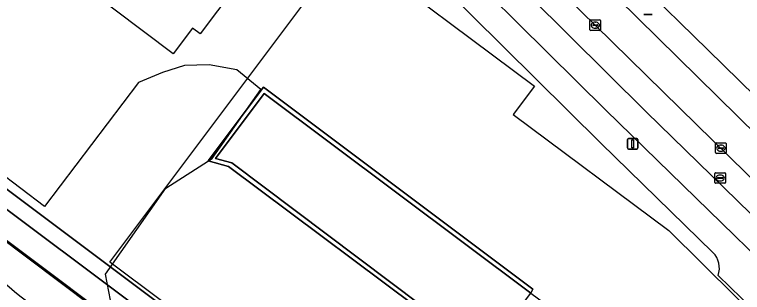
# Model space of a CAD drawing. Extents: x 159716 to 160783, y 383290 to 384031.
# Drawn here: x 160354 to 160422.4, y 383834.3 to 383860.4 of the extents above; entities that cross this region are included whole.
import ezdxf

# ---------------------------------------------------------------- set-up
doc = ezdxf.new("R2010")
doc.units = 0
for name, color, linetype in [('IMGEO_Berm_groen', 7, 'Continuous'), ('IMGEO_Fietspad_gesloten', 7, 'Continuous'), ('IMGEO_Groenvoorziening', 7, 'Continuous'), ('IMGEO_Hek', 7, 'Continuous'), ('IMGEO_Kolk', 7, 'Continuous'), ('IMGEO_Lichtmast', 7, 'Continuous'), ('IMGEO_Lijnafwatering', 7, 'Continuous'), ('IMGEO_Muur', 7, 'Continuous'), ('IMGEO_OVBaan_gesloten', 7, 'Continuous'), ('IMGEO_Pand_overbouw', 7, 'Continuous'), ('IMGEO_Pand_vergunning_verleend', 7, 'Continuous'), ('IMGEO_Parkeervlak_open', 7, 'Continuous'), ('IMGEO_Rijbaan_lokaal_gesloten', 7, 'Continuous'), ('IMGEO_Voetpad_open', 7, 'Continuous')]:
    doc.layers.add(name, color=color, linetype=linetype)

msp = doc.modelspace()

# ---------------------------------------------------------------- linework, layer by layer
at = {"layer": 'IMGEO_Berm_groen'}
for points in [[(160435.572, 383841.086), (160419.189, 383857.118), (160412.638, 383863.54), (160399.148, 383876.945)], [(160397.514, 383874.963), (160423.906, 383848.993), (160434.032, 383839.116)], [(160391.553, 383872.974), (160413.383, 383851.292), (160430.566, 383834.523)], [(160413.438, 383854.704), (160408.6, 383859.44), (160399.834, 383867.996)], [(160432.181, 383836.328), (160413.438, 383854.704)]]:
    msp.add_lwpolyline(points, dxfattribs=at)
at = {"layer": 'IMGEO_Fietspad_gesloten'}
for points in [[(160360.786, 383907.468), (160360.649, 383907.617), (160357.515, 383907.245), (160359.039, 383905.448), (160376.043, 383885.864), (160380.682, 383880.609), (160385.79, 383875.219), (160389.642, 383871.201), (160390.359, 383870.473), (160409.583, 383851.452), (160435.025, 383826.636)], [(160430.566, 383834.523), (160413.383, 383851.292), (160391.553, 383872.974), (160385.008, 383879.821), (160382.102, 383882.959), (160379.049, 383886.328), (160360.786, 383907.468)]]:
    msp.add_lwpolyline(points, dxfattribs=at)
at = {"layer": 'IMGEO_Groenvoorziening'}
for points in [[(160337.231, 383866.36), (160333.202, 383859.015), (160335.991, 383856.921), (160336.402, 383857.459), (160337.718, 383856.471), (160337.324, 383855.921), (160337.533, 383855.764), (160337.93, 383856.32), (160339.294, 383855.268), (160338.898, 383854.739), (160339.111, 383854.579), (160339.509, 383855.099), (160340.839, 383854.141), (160340.437, 383853.584), (160340.69, 383853.394), (160341.097, 383853.915), (160342.439, 383852.899), (160342.038, 383852.383), (160378.266, 383825.189), (160380.703, 383828.676)], [(160419.674, 383838.046), (160409.114, 383848.324), (160393.884, 383863.449)], [(160394.57, 383830.828), (160374.11, 383846.134), (160372.196, 383846.681), (160377.379, 383853.599), (160402.718, 383834.579), (160402.531, 383834.206), (160402.663, 383834.101), (160409.128, 383829.369), (160417.749, 383822.942), (160426.971, 383817.089), (160432.239, 383824.135), (160420.166, 383835.876)]]:
    msp.add_lwpolyline(points, dxfattribs=at)
msp.add_arc((160418.176, 383836.566), 2.106, 340.88981, 44.65937, dxfattribs=at)
at = {"layer": 'IMGEO_Hek'}
msp.add_arc((160376.648, 383861.63), 35.466, 216.65534, 233.34466, dxfattribs=at)
at = {"layer": 'IMGEO_Kolk'}
for p, q in [((160408.102, 383859.013), (160408.102, 383859.865)), ((160408.177, 383859.939), (160409.029, 383859.939)), ((160408.361, 383859.433), (160408.361, 383859.445)), ((160408.799, 383859.396), (160408.401, 383859.396)), ((160408.404, 383859.482), (160408.802, 383859.482)), ((160408.59, 383859.719), (160408.615, 383859.719)), ((160408.845, 383859.445), (160408.845, 383859.433)), ((160409.103, 383859.865), (160409.103, 383859.013)), ((160409.029, 383858.939), (160408.177, 383858.939)), ((160408.613, 383859.159), (160408.588, 383859.159)), ((160419.996, 383848.363), (160420.848, 383848.363)), ((160419.921, 383847.437), (160419.921, 383848.289)), ((160420.18, 383847.857), (160420.18, 383847.869)), ((160420.618, 383847.82), (160420.22, 383847.82)), ((160420.223, 383847.906), (160420.621, 383847.906)), ((160420.409, 383848.143), (160420.434, 383848.143)), ((160420.664, 383847.869), (160420.664, 383847.857)), ((160420.922, 383848.289), (160420.922, 383847.437)), ((160420.848, 383847.363), (160419.996, 383847.363)), ((160420.432, 383847.583), (160420.407, 383847.583)), ((160419.854, 383844.626), (160419.854, 383845.478)), ((160419.929, 383845.552), (160420.781, 383845.552)), ((160420.113, 383845.046), (160420.113, 383845.058)), ((160420.551, 383845.009), (160420.153, 383845.009)), ((160420.156, 383845.095), (160420.554, 383845.095)), ((160420.342, 383845.332), (160420.367, 383845.332)), ((160420.597, 383845.058), (160420.597, 383845.046)), ((160420.855, 383845.478), (160420.855, 383844.626)), ((160420.781, 383844.552), (160419.929, 383844.552)), ((160420.365, 383844.772), (160420.34, 383844.772))]:
    msp.add_line(p, q, dxfattribs=at)
for points in [[(160408.102, 383859.013), (160408.102, 383859.865)], [(160408.177, 383859.939), (160409.029, 383859.939)], [(160409.103, 383859.865), (160409.103, 383859.013)], [(160409.029, 383858.939), (160408.177, 383858.939)], [(160419.996, 383848.363), (160420.848, 383848.363)], [(160419.921, 383847.437), (160419.921, 383848.289)], [(160420.922, 383848.289), (160420.922, 383847.437)], [(160420.848, 383847.363), (160419.996, 383847.363)], [(160419.854, 383844.626), (160419.854, 383845.478)], [(160419.929, 383845.552), (160420.781, 383845.552)], [(160420.855, 383845.478), (160420.855, 383844.626)], [(160420.781, 383844.552), (160419.929, 383844.552)]]:
    msp.add_lwpolyline(points, dxfattribs=at)
for centre, radius, start, end in [((160408.179, 383859.863), 0.0765, 91.55205, 178.44795), ((160408.179, 383859.863), 0.0765, 91.55205, 178.44795), ((160408.401, 383859.442), 0.0403, 85.87752, 175.75265), ((160408.398, 383859.432), 0.0366, 178.93798, 274.71019), ((160408.802, 383859.439), 0.043, 264.86636, 352.45326), ((160408.806, 383859.444), 0.0386, 1.73085, 96.63898), ((160409.027, 383859.863), 0.0765, 1.55205, 88.44795), ((160409.027, 383859.863), 0.0765, 1.55205, 88.44795), ((160408.179, 383859.015), 0.0765, 181.55205, 268.44795), ((160408.179, 383859.015), 0.0765, 181.55205, 268.44795), ((160409.027, 383859.015), 0.0765, 271.55205, 358.44795), ((160409.027, 383859.015), 0.0765, 271.55205, 358.44795), ((160419.998, 383848.287), 0.0765, 91.55205, 178.44795), ((160419.998, 383848.287), 0.0765, 91.55205, 178.44795), ((160420.846, 383848.287), 0.0765, 1.55205, 88.44795), ((160420.846, 383848.287), 0.0765, 1.55205, 88.44795), ((160420.22, 383847.866), 0.0403, 85.87752, 175.75265), ((160420.217, 383847.856), 0.0366, 178.93798, 274.71019), ((160420.621, 383847.863), 0.043, 264.86636, 352.45326), ((160420.625, 383847.868), 0.0386, 1.73085, 96.63898), ((160419.998, 383847.439), 0.0765, 181.55205, 268.44795), ((160419.998, 383847.439), 0.0765, 181.55205, 268.44795), ((160420.846, 383847.439), 0.0765, 271.55205, 358.44795), ((160420.846, 383847.439), 0.0765, 271.55205, 358.44795), ((160419.931, 383845.476), 0.0765, 91.55205, 178.44795), ((160419.931, 383845.476), 0.0765, 91.55205, 178.44795), ((160420.153, 383845.055), 0.0403, 85.87752, 175.75265), ((160420.15, 383845.045), 0.0366, 178.93798, 274.71019), ((160420.554, 383845.052), 0.043, 264.86636, 352.45326), ((160420.558, 383845.057), 0.0386, 1.73085, 96.63898), ((160420.779, 383845.476), 0.0765, 1.55205, 88.44795), ((160420.779, 383845.476), 0.0765, 1.55205, 88.44795), ((160419.931, 383844.628), 0.0765, 181.55205, 268.44795), ((160419.931, 383844.628), 0.0765, 181.55205, 268.44795), ((160420.779, 383844.628), 0.0765, 271.55205, 358.44795), ((160420.779, 383844.628), 0.0765, 271.55205, 358.44795)]:
    msp.add_arc(centre, radius, start, end, dxfattribs=at)
for centre, major_axis, ratio, start_param, end_param in [((160408.589, 383859.439), (-0.387, 0.002), 0.722429, 4.712389, 7.853982), ((160408.614, 383859.439), (-0.39, 0.002), 0.717154, 1.570796, 4.712389), ((160420.408, 383847.863), (-0.387, 0.002), 0.722429, 4.712389, 7.853982), ((160420.433, 383847.863), (-0.39, 0.002), 0.717154, 1.570796, 4.712389), ((160420.341, 383845.052), (-0.387, 0.002), 0.722429, 4.712389, 7.853982), ((160420.366, 383845.052), (-0.39, 0.002), 0.717154, 1.570796, 4.712389)]:
    msp.add_ellipse(centre, major_axis=major_axis, ratio=ratio, start_param=start_param, end_param=end_param, dxfattribs=at)
at = {"layer": 'IMGEO_Lichtmast'}
for p, q in [((160413.952, 383860.439), (160413.162, 383860.439)), ((160413.162, 383860.439), (160413.952, 383860.439)), ((160411.628, 383847.879), (160411.628, 383848.679)), ((160411.628, 383848.679), (160411.628, 383847.879)), ((160411.728, 383848.779), (160412.518, 383848.779)), ((160412.518, 383848.779), (160411.728, 383848.779)), ((160412.618, 383848.679), (160412.618, 383847.879)), ((160412.618, 383847.879), (160412.618, 383848.679)), ((160412.518, 383847.779), (160411.728, 383847.779)), ((160411.728, 383847.779), (160412.518, 383847.779))]:
    msp.add_line(p, q, dxfattribs=at)
msp.add_lwpolyline([(160412.048, 383848.654), (160412.198, 383848.654), (160412.198, 383847.904), (160412.048, 383847.904), (160412.048, 383848.654)], dxfattribs=at)
for centre, start, end in [((160411.728, 383848.679), 90, 180), ((160411.728, 383848.679), 90, 180), ((160412.518, 383848.679), 0, 90), ((160412.518, 383848.679), 360, 90), ((160411.728, 383847.879), 180, 270), ((160411.728, 383847.879), 180, 270), ((160412.518, 383847.879), 270, 0), ((160412.518, 383847.879), 270, 0)]:
    msp.add_arc(centre, 0.1, start, end, dxfattribs=at)
at = {"layer": 'IMGEO_Lijnafwatering'}
msp.add_lwpolyline([(160361.296, 383832.926), (160346.184, 383844.283)], dxfattribs=at)
at = {"layer": 'IMGEO_Muur'}
msp.add_lwpolyline([(160417.805, 383804.82), (160422.357, 383810.868), (160404.87, 383823.776), (160398.435, 383828.419), (160398.235, 383828.54), (160374.407, 383846.465), (160372.88, 383846.891), (160377.456, 383852.992), (160402.531, 383834.206), (160402.718, 383834.579), (160377.379, 383853.599), (160372.196, 383846.681), (160374.11, 383846.134), (160394.57, 383830.828), (160398.014, 383828.232), (160421.781, 383810.784), (160417.71, 383805.35), (160406.462, 383813.782), (160393.765, 383822.513), (160393.534, 383822.234), (160406.251, 383813.46)], close=True, dxfattribs=at)
msp.add_arc((160967.447, 384421.573), 764.958, 224.185862, 228.167968, dxfattribs=at)
at = {"layer": 'IMGEO_OVBaan_gesloten'}
msp.add_lwpolyline([(160399.148, 383876.945), (160412.638, 383863.54), (160419.189, 383857.118), (160435.572, 383841.086), (160437.532, 383843.745), (160439.534, 383846.462), (160432.239, 383853.633), (160428.918, 383856.875), (160416.933, 383868.614), (160410.701, 383874.754), (160404.523, 383880.946)], dxfattribs=at)
at = {"layer": 'IMGEO_Pand_overbouw'}
msp.add_lwpolyline([(160435.644, 383800.72), (160421.957, 383811.035), (160417.644, 383805.284), (160410.519, 383795.343), (160406.702, 383798.133), (160363.609, 383830.299), (160362.515, 383835.989), (160368.202, 383844.085), (160372.562, 383846.894), (160377.154, 383853.385), (160374.874, 383855.245), (160372.287, 383855.712), (160369.97, 383855.655), (160367.879, 383854.988), (160365.627, 383854.055), (160356.799, 383842.375), (160350.082, 383847.451)], dxfattribs=at)
at = {"layer": 'IMGEO_Pand_vergunning_verleend'}
for points in [[(160341.826, 383880.768), (160355.349, 383898.702), (160371.412, 383886.557), (160382.86, 383873.798), (160371.421, 383858.628), (160370.711, 383859.164), (160368.893, 383856.753), (160357.85, 383865.08), (160359.649, 383867.466), (160353.249, 383872.292), (160351.49, 383869.959), (160346.463, 383873.75), (160348.155, 383875.995)], [(160362.934, 383837.123), (160385.245, 383866.918), (160402.874, 383853.705), (160400.876, 383851.024), (160415.528, 383840.103), (160431.302, 383824.497), (160412.798, 383799.786)]]:
    msp.add_lwpolyline(points, close=True, dxfattribs=at)
at = {"layer": 'IMGEO_Parkeervlak_open'}
msp.add_lwpolyline([(160337.177, 383854.098), (160335.792, 383852.249), (160336.723, 383851.552), (160337.243, 383851.161), (160337.912, 383850.658), (160374.384, 383823.264), (160375.798, 383825.142), (160365.392, 383832.971)], close=True, dxfattribs=at)
at = {"layer": 'IMGEO_Rijbaan_lokaal_gesloten'}
for points in [[(160356.938, 383915.034), (160357.159, 383914.812), (160362.441, 383909.267), (160366.584, 383904.561), (160369.364, 383901.346), (160374.054, 383895.844), (160384.072, 383884.347), (160396.147, 383871.691), (160399.834, 383867.996), (160408.6, 383859.44), (160413.438, 383854.704), (160432.181, 383836.328), (160434.032, 383839.116), (160423.906, 383848.993), (160397.514, 383874.963)], [(160374.384, 383823.264), (160337.912, 383850.658), (160337.243, 383851.161), (160334.204, 383847.185), (160334.993, 383846.591), (160338.223, 383844.16), (160342.909, 383840.642), (160343.01, 383840.547)]]:
    msp.add_lwpolyline(points, dxfattribs=at)
msp.add_lwpolyline([(160377.456, 383852.992), (160372.88, 383846.891), (160374.407, 383846.465), (160398.235, 383828.54), (160402.531, 383834.206)], close=True, dxfattribs=at)
at = {"layer": 'IMGEO_Voetpad_open'}
for points in [[(160351.491, 383909.53), (160362.531, 383897.643), (160363.093, 383897.059), (160374.772, 383883.423), (160378.646, 383879.09), (160388.256, 383868.998), (160393.884, 383863.449), (160409.114, 383848.324), (160419.674, 383838.046)], [(160435.025, 383826.636), (160409.583, 383851.452), (160390.359, 383870.473)], [(160332.65, 383854.601), (160335.792, 383852.249), (160337.177, 383854.098), (160365.392, 383832.971), (160375.798, 383825.142), (160374.384, 383823.264), (160384.176, 383815.896), (160385.608, 383817.79), (160405.029, 383803.116), (160403.623, 383801.29), (160407.12, 383798.618)], [(160415.708, 383799.849), (160414.737, 383800.9), (160412.812, 383799.243), (160385.019, 383820.123), (160378.266, 383825.189), (160342.038, 383852.383)], [(160420.166, 383835.876), (160432.239, 383824.135), (160433.282, 383823.133)]]:
    msp.add_lwpolyline(points, dxfattribs=at)
msp.add_arc((160418.176, 383836.566), 2.106, 340.88981, 44.65937, dxfattribs=at)

doc.saveas('drawing.dxf')
